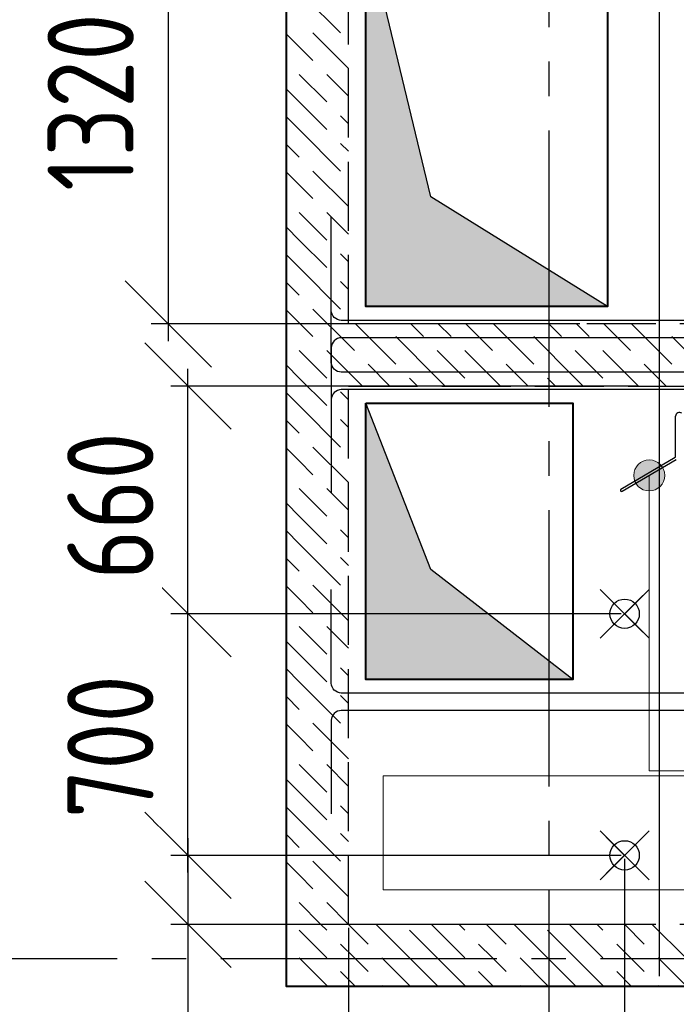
# Model space of a CAD drawing. Header units: millimetres. Extents: x 40580 to 1930067, y -240640 to 81020.
# Tile 521 of 656: x 1240193 to 1242095, y -221731 to -218878. Entities that reach past the tile are written whole.
import ezdxf

# ---------------------------------------------------------------- set-up
doc = ezdxf.new("R2010")
doc.units = ezdxf.units.MM
for name, pattern in [('______2', [270, 200, -70]), ('______5', [1100, 800, -100, 100, -100]), ('CENTER', [2, 1.25, -0.25, 0.25, -0.25])]:
    doc.linetypes.add(name, pattern=pattern)
doc.layers.add('ЖБ Стена верхний уровень', color=7, linetype='______2', true_color=0x656565)
for name, color, linetype, lineweight in [('Обрамление проемов стержнями', 7, 'Continuous', 25), ('Общий01', 7, 'Continuous', 13), ('ОСИ', 7, 'CENTER', 15), ('Основная', 7, 'Continuous', 40), ('Позиционная метка линия выноска', 7, 'Continuous', 13), ('Позиционная метка номер позиции', 7, 'Continuous', 13), ('Примечания', 7, 'Continuous', 13), ('Размерная линия_ общее', 7, 'Continuous', 25)]:
    doc.layers.add(name, color=color, linetype=linetype, lineweight=lineweight)
doc.layers.add('Тонкие', color=7, linetype='Continuous')
doc.layers.add('ФВ-2', color=7, linetype='Continuous')
doc.styles.add('GOST 2.304', font='isocpeur.ttf', dxfattribs={"width": 0.8})
doc.styles.add('GOST 2.304-81', font='txt')
doc.dimstyles.new('СПДС', dxfattribs={"dimscale": 125, "dimtxt": 250, "dimasz": 250, "dimexe": 50, "dimexo": 10, "dimgap": 100, "dimtad": 1, "dimdec": 0, "dimtxsty": 'GOST 2.304-81', "dimblk": 'OBLIQUE', "dimcen": 250, "dimdle": 50, "dimadec": 0, "dimazin": 2, "dimtfac": 0.75, "dimtdec": 0, "dimtmove": 1, "dimatfit": 3, "dimfxl": 1, "dimtfill": 1, "dimtolj": 1, "dimarcsym": 1})

# ---------------------------------------------------------------- blocks, each defined once
blk = doc.blocks.new('_OBLIQUE')
at = {"color": 0, "linetype": 'ByBlock'}
blk.add_line((-0.5, -0.5), (0.5, 0.5), dxfattribs=at)
blk = doc.blocks.new('*D17148')
at = {"layer": 'Defpoints', "color": 0}
for p in [(1240680.2, -220599.7), (1241945.4, -220599.7), (1241945.4, -221299.7)]:
    blk.add_point(p, dxfattribs=at)
at = {"layer": 'Тонкие', "color": 0, "lineweight": -2}
for p, q in [((1240680.2, -221349.7), (1240680.2, -220549.7)), ((1241935.4, -220599.7), (1240630.2, -220599.7)), ((1241935.4, -221299.7), (1240630.2, -221299.7))]:
    blk.add_line(p, q, dxfattribs=at)
at = {"layer": 'Тонкие', "color": 0, "lineweight": -2, "xscale": 250, "yscale": 250, "zscale": 250}
for p, rotation in [((1240680.2, -220599.7), 90), ((1240680.2, -221299.7), 270)]:
    blk.add_blockref('_OBLIQUE', p, dxfattribs=dict(at, rotation=rotation))
at = {"layer": 'Тонкие', "color": 0, "insert": (1240455.2, -220984.7), "char_height": 250, "attachment_point": 5, "rotation": 90, "style": 'GOST 2.304', "bg_fill": 3, "box_fill_scale": 1.1, "bg_fill_color": 256, "bg_fill_true_color": 13158600, "bg_fill_transparency": 0}
blk.add_mtext('\\A1;700', dxfattribs=at)
blk = doc.blocks.new('*D17149')
at = {"layer": 'Defpoints', "color": 0}
for p in [(1240680.2, -219939.7), (1241995.4, -219939.7), (1241945.4, -220599.7)]:
    blk.add_point(p, dxfattribs=at)
at = {"layer": 'Тонкие', "color": 0, "lineweight": -2}
for p, q in [((1240680.2, -220649.7), (1240680.2, -219889.7)), ((1241985.4, -219939.7), (1240630.2, -219939.7)), ((1241935.4, -220599.7), (1240630.2, -220599.7))]:
    blk.add_line(p, q, dxfattribs=at)
at = {"layer": 'Тонкие', "color": 0, "lineweight": -2, "xscale": 250, "yscale": 250, "zscale": 250}
for p, rotation in [((1240680.2, -219939.7), 90), ((1240680.2, -220599.7), 270)]:
    blk.add_blockref('_OBLIQUE', p, dxfattribs=dict(at, rotation=rotation))
at = {"layer": 'Тонкие', "color": 0, "insert": (1240455.2, -220287.2), "char_height": 250, "attachment_point": 5, "rotation": 90, "style": 'GOST 2.304', "bg_fill": 3, "box_fill_scale": 1.1, "bg_fill_color": 256, "bg_fill_true_color": 13158600, "bg_fill_transparency": 0}
blk.add_mtext('\\A1;660', dxfattribs=at)
blk = doc.blocks.new('*D17150')
at = {"layer": 'Defpoints', "color": 0}
for p in [(1241945.4, -221299.7), (1240680.2, -221499.7), (1241995.4, -221499.7)]:
    blk.add_point(p, dxfattribs=at)
at = {"layer": 'Тонкие', "color": 0, "lineweight": -2}
for p, q in [((1240680.2, -221249.7), (1240680.2, -221549.7)), ((1241935.4, -221299.7), (1240630.2, -221299.7)), ((1241985.4, -221499.7), (1240630.2, -221499.7)), ((1240680.2, -221499.7), (1240680.2, -222498.7))]:
    blk.add_line(p, q, dxfattribs=at)
at = {"layer": 'Тонкие', "color": 0, "lineweight": -2, "xscale": 250, "yscale": 250, "zscale": 250}
for p, rotation in [((1240680.2, -221299.7), 90), ((1240680.2, -221499.7), 270)]:
    blk.add_blockref('_OBLIQUE', p, dxfattribs=dict(at, rotation=rotation))
at = {"layer": 'Тонкие', "color": 0, "insert": (1240455.2, -222208.7), "char_height": 250, "attachment_point": 5, "rotation": 90, "style": 'GOST 2.304', "bg_fill": 3, "box_fill_scale": 1.1, "bg_fill_color": 256, "bg_fill_true_color": 13158600, "bg_fill_transparency": 0}
blk.add_mtext('\\A1;200', dxfattribs=at)
blk = doc.blocks.new('*D17288')
at = {"layer": 'Defpoints', "color": 0}
for p in [(1242175.4, -220754.7), (1242845.4, -221499.7), (1242845.4, -222775.3)]:
    blk.add_point(p, dxfattribs=at)
at = {"layer": 'Тонкие', "color": 0, "lineweight": -2}
for p, q in [((1242175.4, -220764.7), (1242175.4, -222825.3)), ((1242845.4, -221509.7), (1242845.4, -222825.3)), ((1242125.4, -222775.3), (1242895.4, -222775.3))]:
    blk.add_line(p, q, dxfattribs=at)
at = {"layer": 'Тонкие', "color": 0, "lineweight": -2, "xscale": 250, "yscale": 250, "zscale": 250, "rotation": 180}
blk.add_blockref('_OBLIQUE', (1242175.4, -222775.3), dxfattribs=at)
at = {"layer": 'Тонкие', "color": 0, "lineweight": -2, "xscale": 250, "yscale": 250, "zscale": 250}
blk.add_blockref('_OBLIQUE', (1242845.4, -222775.3), dxfattribs=at)
at = {"layer": 'Тонкие', "color": 0, "insert": (1242510.4, -222550.3), "char_height": 250, "attachment_point": 5, "style": 'GOST 2.304', "bg_fill": 3, "box_fill_scale": 1.1, "bg_fill_color": 256, "bg_fill_true_color": 13158600, "bg_fill_transparency": 0}
blk.add_mtext('\\A1;670', dxfattribs=at)
blk = doc.blocks.new('*D17289')
at = {"layer": 'Defpoints', "color": 0}
for p in [(1242175.4, -220754.7), (1241945.4, -221299.7), (1242175.4, -222775.3)]:
    blk.add_point(p, dxfattribs=at)
at = {"layer": 'Тонкие', "color": 0, "lineweight": -2}
for p, q in [((1242175.4, -220764.7), (1242175.4, -222825.3)), ((1241945.4, -221309.7), (1241945.4, -222825.3)), ((1242167.6, -222129.3), (1242060.4, -222775.3)), ((1242747.6, -222129.3), (1242167.6, -222129.3)), ((1241895.4, -222775.3), (1242225.4, -222775.3))]:
    blk.add_line(p, q, dxfattribs=at)
at = {"layer": 'Тонкие', "color": 0, "lineweight": -2, "xscale": 250, "yscale": 250, "zscale": 250, "rotation": 180}
blk.add_blockref('_OBLIQUE', (1241945.4, -222775.3), dxfattribs=at)
at = {"layer": 'Тонкие', "color": 0, "lineweight": -2, "xscale": 250, "yscale": 250, "zscale": 250}
blk.add_blockref('_OBLIQUE', (1242175.4, -222775.3), dxfattribs=at)
at = {"layer": 'Тонкие', "color": 0, "insert": (1242457.6, -221904.3), "char_height": 250, "attachment_point": 5, "style": 'GOST 2.304', "bg_fill": 3, "box_fill_scale": 1.1, "bg_fill_color": 256, "bg_fill_true_color": 13158600, "bg_fill_transparency": 0}
blk.add_mtext('\\A1;230', dxfattribs=at)
blk = doc.blocks.new('*D17290')
at = {"layer": 'Defpoints', "color": 0}
for p in [(1241945.4, -221299.7), (1241145.5, -221499.7), (1241945.4, -222775.3)]:
    blk.add_point(p, dxfattribs=at)
at = {"layer": 'Тонкие', "color": 0, "lineweight": -2}
for p, q in [((1241945.4, -221309.7), (1241945.4, -222825.3)), ((1241145.5, -221509.7), (1241145.5, -222825.3)), ((1241095.5, -222775.3), (1241995.4, -222775.3))]:
    blk.add_line(p, q, dxfattribs=at)
at = {"layer": 'Тонкие', "color": 0, "lineweight": -2, "xscale": 250, "yscale": 250, "zscale": 250, "rotation": 180}
blk.add_blockref('_OBLIQUE', (1241145.5, -222775.3), dxfattribs=at)
at = {"layer": 'Тонкие', "color": 0, "lineweight": -2, "xscale": 250, "yscale": 250, "zscale": 250}
blk.add_blockref('_OBLIQUE', (1241945.4, -222775.3), dxfattribs=at)
at = {"layer": 'Тонкие', "color": 0, "insert": (1241545.4, -222550.3), "char_height": 250, "attachment_point": 5, "style": 'GOST 2.304', "bg_fill": 3, "box_fill_scale": 1.1, "bg_fill_color": 256, "bg_fill_true_color": 13158600, "bg_fill_transparency": 0}
blk.add_mtext('\\A1;800', dxfattribs=at)
blk = doc.blocks.new('*D18141')
at = {"layer": 'Defpoints', "color": 0}
for p in [(1241975.3, -218439.7), (1240623.1, -219759.7), (1241826, -219759.7)]:
    blk.add_point(p, dxfattribs=at)
at = {"layer": 'Тонкие', "color": 0, "lineweight": -2}
for p, q in [((1240623.1, -218389.7), (1240623.1, -219809.7)), ((1241965.3, -218439.7), (1240573.1, -218439.7)), ((1241816, -219759.7), (1240573.1, -219759.7))]:
    blk.add_line(p, q, dxfattribs=at)
at = {"layer": 'Тонкие', "color": 0, "lineweight": -2, "xscale": 250, "yscale": 250, "zscale": 250}
for p, rotation in [((1240623.1, -218439.7), 90), ((1240623.1, -219759.7), 270)]:
    blk.add_blockref('_OBLIQUE', p, dxfattribs=dict(at, rotation=rotation))
at = {"layer": 'Тонкие', "color": 0, "insert": (1240398.1, -219117.2), "char_height": 250, "attachment_point": 5, "rotation": 90, "style": 'GOST 2.304', "bg_fill": 3, "box_fill_scale": 1.1, "bg_fill_color": 256, "bg_fill_true_color": 13158600, "bg_fill_transparency": 0}
blk.add_mtext('\\A1;1320', dxfattribs=at)

msp = doc.modelspace()

# ---------------------------------------------------------------- hatches: boundary and pattern name
at = {"layer": 'Позиционная метка номер позиции', "linetype": 'Continuous', "lineweight": 13, "transparency": 33554687}
for points in [[(1242055.5, -220176.2), (1241978.1, -220176.2), (1241971.8, -220198.7)], [(1242055.5, -220176.2), (1241971.8, -220198.7), (1242061.8, -220198.7)], [(1242039.3, -220160), (1241994.3, -220160), (1241978.1, -220176.2)], [(1242039.3, -220160), (1241978.1, -220176.2), (1242055.5, -220176.2)], [(1241994.3, -220160), (1242039.3, -220160), (1242016.8, -220153.7)], [(1242061.8, -220198.7), (1241971.8, -220198.7), (1241978.1, -220221.2)], [(1242061.8, -220198.7), (1241978.1, -220221.2), (1242055.5, -220221.2)], [(1242055.5, -220221.2), (1241978.1, -220221.2), (1241994.3, -220237.4)], [(1242055.5, -220221.2), (1241994.3, -220237.4), (1242039.3, -220237.4)], [(1242039.3, -220237.4), (1241994.3, -220237.4), (1242016.8, -220243.7)]]:
    msp.add_hatch(color=7, dxfattribs=at).paths.add_polyline_path(points)

# ---------------------------------------------------------------- linework, layer by layer
at = {"layer": 'ЖБ Стена верхний уровень', "color": 9, "linetype": 'Continuous', "lineweight": -3, "true_color": 0xc7c7c7, "transparency": 33554687}
msp.add_line((1242202.3, -219916.6), (1242082.3, -219796.6), dxfattribs=at)
at = {"layer": 'Общий01', "color": 7, "linetype": 'Continuous', "lineweight": -3, "transparency": 33554687}
for p, q in [((1242093.2, -220143.2), (1242093.2, -220027.3)), ((1241934.8, -220238.4), (1242091.4, -220146.3)), ((1241938.5, -220244.7), (1242095.1, -220152.7))]:
    msp.add_line(p, q, dxfattribs=at)
for centre, radius, start, end in [((1242104.2, -220027.3), 11, 52.9078, 180), ((1242089.5, -220143.2), 3.67, 300.447, 0), ((1241936.6, -220241.6), 3.67, 120.447, 300.447)]:
    msp.add_arc(centre, radius, start, end, dxfattribs=at)
at = {"layer": 'Позиционная метка номер позиции', "color": 7, "linetype": 'Continuous', "lineweight": 13, "transparency": 33554687}
for p, q in [((1242016.8, -220153.7), (1242016.8, -220153.7)), ((1242061.8, -220198.7), (1242061.8, -220198.7)), ((1242016.8, -220243.7), (1242016.8, -220243.7))]:
    msp.add_line(p, q, dxfattribs=at)
msp.add_circle((1242016.8, -220198.7), 45, dxfattribs=at)

# ---------------------------------------------------------------- dimensions: what is measured, and where the dimension line sits
at = {"layer": 'Тонкие'}
dim = msp.add_linear_dim(base=(1240680.2, -220599.7), p1=(1241945.4, -221299.7), p2=(1241945.4, -220599.7), angle=90, dimstyle='СПДС', override={"dimscale": 1, "dimtxsty": 'GOST 2.304'}, dxfattribs=at)
dim.commit()
dim.dimension.update_dxf_attribs({"geometry": '*D17148', "text_midpoint": (1240680.2, -220984.7), "dimtype": 160})
dim = msp.add_linear_dim(base=(1242845.4, -222775.3), p1=(1242175.4, -220754.7), p2=(1242845.4, -221499.7), dimstyle='СПДС', override={"dimscale": 1, "dimtxsty": 'GOST 2.304'}, dxfattribs=at)
dim.commit()
dim.dimension.update_dxf_attribs({"geometry": '*D17288', "text_midpoint": (1242510.4, -222775.3), "dimtype": 160})

# ---------------------------------------------------------------- next in the draw order: linework, layer by layer
at = {"layer": 'ЖБ Стена верхний уровень', "color": 9, "linetype": 'Continuous', "lineweight": -3, "true_color": 0xc7c7c7, "transparency": 33554687}
for p, q in [((1240965.4, -220759.6), (1241002.3, -220796.6)), ((1241145.4, -220779.7), (1241122.3, -220756.6)), ((1241002.3, -220796.6), (1241122.3, -220916.6)), ((1241122.3, -220836.6), (1241145.4, -220859.7)), ((1240965.4, -220839.6), (1241002.3, -220876.6)), ((1241002.3, -220956.6), (1240965.4, -220919.6)), ((1241042.3, -220916.6), (1241145.4, -221019.7)), ((1241042.3, -220996.6), (1241002.3, -220956.6)), ((1241002.3, -221036.6), (1241082.3, -221116.6)), ((1241082.3, -221036.6), (1241145.4, -221099.7)), ((1241002.3, -221116.6), (1240965.4, -221079.6))]:
    msp.add_line(p, q, dxfattribs=at)

# ---------------------------------------------------------------- next in the draw order: dimensions: what is measured, and where the dimension line sits
at = {"layer": 'Тонкие'}
for base, p1, p2, picture, middle in [((1240680.2, -219939.7), (1241945.4, -220599.7), (1241995.4, -219939.7), '*D17149', (1240680.2, -220287.2)), ((1240680.2, -221499.7), (1241945.4, -221299.7), (1241995.4, -221499.7), '*D17150', (1240740.4, -222208.7))]:
    dim = msp.add_linear_dim(base=base, p1=p1, p2=p2, angle=90, dimstyle='СПДС', override={"dimscale": 1, "dimtxsty": 'GOST 2.304'}, dxfattribs=at)
    dim.commit()
    dim.dimension.update_dxf_attribs({"geometry": picture, "text_midpoint": middle, "dimtype": 160})

# ---------------------------------------------------------------- next in the draw order: hatches: boundary and pattern name
at = {"layer": 'ФВ-2'}
h = msp.add_hatch(color=256, dxfattribs=at)
h.dxf.hatch_style = 1
h.paths.add_polyline_path([(1241215.4, -220041), (1241215.4, -220789.7), (1241795.4, -220789.7), (1241383.5, -220471.3)])
h.paths.add_polyline_path([(1241195.4, -220789.7), (1241215.4, -220789.7), (1241215.4, -220041), (1241195.4, -219989.7)])

# ---------------------------------------------------------------- next in the draw order: linework, layer by layer
msp.add_circle((1241945.4, -220599.7), 42.5)
at = {"layer": 'ЖБ Стена верхний уровень', "color": 9, "linetype": 'Continuous', "lineweight": -3, "true_color": 0xc7c7c7, "transparency": 33554687}
for p, q in [((1242065.5, -219939.7), (1242002.3, -219876.6)), ((1241002.3, -219916.6), (1241082.3, -219996.6)), ((1241145.4, -219899.7), (1241185.5, -219939.7)), ((1241322.3, -219916.6), (1241345.5, -219939.7)), ((1241402.3, -219916.6), (1241425.5, -219939.7)), ((1241722.3, -219916.6), (1241745.5, -219939.7)), ((1241802.3, -219916.6), (1241825.5, -219939.7)), ((1240965.4, -219959.6), (1241002.3, -219996.6)), ((1241145.4, -219979.7), (1241122.3, -219956.6)), ((1241002.3, -219996.6), (1241122.3, -220116.6)), ((1241122.3, -220036.6), (1241145.4, -220059.7)), ((1240965.4, -220039.6), (1241002.3, -220076.6)), ((1241002.3, -220156.6), (1240965.4, -220119.6)), ((1241042.3, -220116.6), (1241145.4, -220219.7)), ((1241042.3, -220196.6), (1241002.3, -220156.6)), ((1241002.3, -220236.6), (1241082.3, -220316.6)), ((1241082.3, -220236.6), (1241145.4, -220299.7)), ((1241002.3, -220316.6), (1240965.4, -220279.6)), ((1241002.3, -220316.6), (1241082.3, -220396.6)), ((1240965.4, -220359.6), (1241002.3, -220396.6)), ((1241145.4, -220379.7), (1241122.3, -220356.6)), ((1241002.3, -220396.6), (1241122.3, -220516.6)), ((1241122.3, -220436.6), (1241145.4, -220459.7)), ((1240965.4, -220439.6), (1241002.3, -220476.6)), ((1241002.3, -220556.6), (1240965.4, -220519.6)), ((1241042.3, -220516.6), (1241145.4, -220619.7)), ((1241042.3, -220596.6), (1241002.3, -220556.6)), ((1241002.3, -220636.6), (1241082.3, -220716.6)), ((1241082.3, -220636.6), (1241145.4, -220699.7)), ((1241002.3, -220716.6), (1240965.4, -220679.6)), ((1241002.3, -220716.6), (1241082.3, -220796.6)), ((1241002.3, -221116.6), (1241082.3, -221196.6)), ((1240965.4, -221159.6), (1241002.3, -221196.6)), ((1241145.4, -221179.7), (1241122.3, -221156.6)), ((1241122.3, -221236.6), (1241145.4, -221259.7)), ((1240965.4, -221239.6), (1241002.3, -221276.6)), ((1241002.3, -221356.6), (1240965.4, -221319.6))]:
    msp.add_line(p, q, dxfattribs=at)
at = {"layer": 'ЖБ Стена верхний уровень', "color": 251, "linetype": '______2', "lineweight": -3, "true_color": 0x656565, "transparency": 33554687}
msp.add_line((1241145.4, -219939.7), (1242845.4, -219939.7), dxfattribs=at)
at = {"layer": 'Обрамление проемов стержнями', "color": 7, "linetype": 'Continuous', "lineweight": 25, "transparency": 33554687}
msp.add_lwpolyline([(1242995.4, -219949.7), (1241124.1, -219949.7), (1241118.8, -219950.5), (1241113.3, -219952.3), (1241108.3, -219955.1), (1241104.2, -219958.5), (1241100.7, -219962.6), (1241097.9, -219967.7), (1241096.1, -219973.1), (1241095.4, -219978.4), (1241095.4, -220249.7)], dxfattribs=at)
msp.add_lwpolyline([(1242995.4, -219949.7), (1241124.1, -219949.7), (1241118.8, -219950.5), (1241113.3, -219952.3), (1241108.3, -219955.1), (1241104.2, -219958.5), (1241100.7, -219962.6), (1241097.9, -219967.7), (1241096.1, -219973.1), (1241095.4, -219978.4), (1241095.4, -220249.7)], dxfattribs=at)
msp.add_lwpolyline([(1242995.4, -219949.7), (1241124.1, -219949.7), (1241118.8, -219950.5), (1241113.3, -219952.3), (1241108.3, -219955.1), (1241104.2, -219958.5), (1241100.7, -219962.6), (1241097.9, -219967.7), (1241096.1, -219973.1), (1241095.4, -219978.4), (1241095.4, -220249.7)], dxfattribs=at)
msp.add_lwpolyline([(1242995.4, -219949.7), (1241124.1, -219949.7), (1241118.8, -219950.5), (1241113.3, -219952.3), (1241108.3, -219955.1), (1241104.2, -219958.5), (1241100.7, -219962.6), (1241097.9, -219967.7), (1241096.1, -219973.1), (1241095.4, -219978.4), (1241095.4, -220249.7)], dxfattribs=at)
at = {"layer": 'Основная', "transparency": 33554687}
msp.add_lwpolyline([(1241195.4, -219989.7), (1241795.4, -219989.7), (1241795.4, -220789.7), (1241195.4, -220789.7)], close=True, dxfattribs=at)
at = {"layer": 'Примечания', "color": 7, "linetype": 'Continuous', "lineweight": 13, "transparency": 33554687}
for p, q in [((1242016.1, -220529), (1241874.7, -220670.5)), ((1242016.1, -220670.5), (1241874.7, -220529))]:
    msp.add_line(p, q, dxfattribs=at)
at = {"layer": 'Размерная линия_ общее', "color": 7, "linetype": 'Continuous', "lineweight": 18, "transparency": 33554687}
for p, q in [((1241998.4, -220546.7), (1241892.3, -220652.8)), ((1241998.4, -220652.8), (1241892.3, -220546.7))]:
    msp.add_line(p, q, dxfattribs=at)
at = {"layer": 'Тонкие'}
for p, q in [((1241383.5, -220471.3), (1241195.4, -219989.7)), ((1241795.4, -220789.7), (1241383.5, -220471.3))]:
    msp.add_line(p, q, dxfattribs=at)

# ---------------------------------------------------------------- next in the draw order: dimensions: what is measured, and where the dimension line sits
dim = msp.add_linear_dim(base=(1240623.1, -219759.7), p1=(1241975.3, -218439.7), p2=(1241826, -219759.7), angle=270, dimstyle='СПДС', override={"dimscale": 1, "dimtxsty": 'GOST 2.304'}, dxfattribs=at)
dim.commit()
dim.dimension.update_dxf_attribs({"geometry": '*D18141', "text_midpoint": (1240623.1, -219117.2), "dimtype": 160})
dim = msp.add_linear_dim(base=(1242175.4, -222775.3), p1=(1241945.4, -221299.7), p2=(1242175.4, -220754.7), dimstyle='СПДС', override={"dimscale": 1, "dimtxsty": 'GOST 2.304'}, dxfattribs=at)
dim.commit()
dim.dimension.update_dxf_attribs({"geometry": '*D17289', "text_midpoint": (1242267.6, -222129.3), "dimtype": 160})

# ---------------------------------------------------------------- next in the draw order: hatches: boundary and pattern name
at = {"layer": 'ФВ-2'}
h = msp.add_hatch(color=256, dxfattribs=at)
h.dxf.hatch_style = 1
h.paths.add_polyline_path([(1241289.4, -219000.5), (1241383.5, -219391.3), (1241895.4, -219709.7), (1241215.4, -219709.7)])
h.paths.add_polyline_path([(1241289.4, -219000.5), (1241215.4, -219709.7), (1241195.4, -219709.7), (1241195.4, -218609.7)])

# ---------------------------------------------------------------- next in the draw order: linework, layer by layer
at = {"layer": 'ЖБ Стена верхний уровень', "color": 251, "linetype": '______2', "lineweight": -3, "true_color": 0x656565, "transparency": 33554687}
for p, q in [((1240965.4, -217099.7), (1240965.4, -221499.7)), ((1241145.4, -219759.7), (1241145.4, -217099.7)), ((1242845.4, -219759.7), (1241145.4, -219759.7))]:
    msp.add_line(p, q, dxfattribs=at)
at = {"layer": 'ЖБ Стена верхний уровень', "color": 9, "linetype": 'Continuous', "lineweight": -3, "true_color": 0xc7c7c7, "transparency": 33554687}
for p, q in [((1241002.3, -218796.6), (1241122.3, -218916.6)), ((1241002.3, -218956.6), (1240965.4, -218919.6)), ((1241042.3, -218916.6), (1241145.4, -219019.7)), ((1241042.3, -218996.6), (1241002.3, -218956.6)), ((1241002.3, -219036.6), (1241082.3, -219116.6)), ((1241082.3, -219036.6), (1241145.4, -219099.7)), ((1241002.3, -219116.6), (1240965.4, -219079.6)), ((1241002.3, -219116.6), (1241082.3, -219196.6)), ((1240965.4, -219159.6), (1241002.3, -219196.6)), ((1241145.4, -219179.7), (1241122.3, -219156.6)), ((1241002.3, -219196.6), (1241122.3, -219316.6)), ((1241122.3, -219236.6), (1241145.4, -219259.6)), ((1240965.4, -219239.6), (1241002.3, -219276.6)), ((1241002.3, -219356.6), (1240965.4, -219319.6)), ((1241042.3, -219316.6), (1241145.4, -219419.7)), ((1241042.3, -219396.6), (1241002.3, -219356.6)), ((1241002.3, -219436.6), (1241082.3, -219516.6)), ((1241082.3, -219436.6), (1241145.4, -219499.7)), ((1241002.3, -219516.6), (1240965.4, -219479.6)), ((1241002.3, -219516.6), (1241082.3, -219596.6)), ((1240965.4, -219559.6), (1241002.3, -219596.6)), ((1241145.4, -219579.7), (1241122.3, -219556.6)), ((1241002.3, -219596.6), (1241122.3, -219716.6)), ((1241122.3, -219636.6), (1241145.4, -219659.7)), ((1240965.4, -219639.6), (1241002.3, -219676.6)), ((1241002.3, -219756.6), (1240965.4, -219719.6)), ((1241042.3, -219716.6), (1241145.4, -219819.7)), ((1241042.3, -219796.6), (1241002.3, -219756.6)), ((1241165.5, -219759.7), (1241282.3, -219876.6)), ((1241325.5, -219759.7), (1241362.3, -219796.6)), ((1241442.3, -219796.6), (1241405.5, -219759.7)), ((1241485.5, -219759.7), (1241562.3, -219836.6)), ((1241565.5, -219759.7), (1241682.3, -219876.6)), ((1241725.5, -219759.7), (1241762.3, -219796.6)), ((1241842.3, -219796.6), (1241805.5, -219759.7)), ((1241885.5, -219759.7), (1241962.3, -219836.6)), ((1241965.5, -219759.7), (1242082.3, -219876.6)), ((1241402.3, -219916.6), (1241282.3, -219796.6)), ((1241802.3, -219916.6), (1241682.3, -219796.6)), ((1241002.3, -219836.6), (1241082.3, -219916.6)), ((1241082.3, -219836.6), (1241145.4, -219899.7)), ((1241145.4, -219819.7), (1241162.3, -219836.6)), ((1241402.3, -219836.6), (1241482.3, -219916.6)), ((1241482.3, -219836.6), (1241585.5, -219939.7)), ((1241802.3, -219836.6), (1241882.3, -219916.6)), ((1241882.3, -219836.6), (1241985.5, -219939.7)), ((1241002.3, -219916.6), (1240965.4, -219879.6)), ((1241265.5, -219939.7), (1241202.3, -219876.6)), ((1241665.5, -219939.7), (1241602.3, -219876.6))]:
    msp.add_line(p, q, dxfattribs=at)
at = {"layer": 'Обрамление проемов стержнями', "color": 7, "linetype": 'Continuous', "lineweight": 25, "transparency": 33554687}
for points in [[(1242995.4, -219749.7), (1241124.1, -219749.7), (1241118.8, -219749), (1241113.3, -219747.2), (1241108.3, -219744.4), (1241104.2, -219740.9), (1241100.7, -219736.8), (1241097.9, -219731.8), (1241096.1, -219726.4), (1241095.4, -219721), (1241095.4, -219449.7)], [(1242995.4, -219749.7), (1241124.1, -219749.7), (1241118.8, -219749), (1241113.3, -219747.2), (1241108.3, -219744.4), (1241104.2, -219740.9), (1241100.7, -219736.8), (1241097.9, -219731.8), (1241096.1, -219726.4), (1241095.4, -219721), (1241095.4, -219449.7)], [(1242995.4, -219749.7), (1241124.1, -219749.7), (1241118.8, -219749), (1241113.3, -219747.2), (1241108.3, -219744.4), (1241104.2, -219740.9), (1241100.7, -219736.8), (1241097.9, -219731.8), (1241096.1, -219726.4), (1241095.4, -219721), (1241095.4, -219449.7)], [(1242995.4, -219749.7), (1241124.1, -219749.7), (1241118.8, -219749), (1241113.3, -219747.2), (1241108.3, -219744.4), (1241104.2, -219740.9), (1241100.7, -219736.8), (1241097.9, -219731.8), (1241096.1, -219726.4), (1241095.4, -219721), (1241095.4, -219449.7)], [(1242995.4, -219899.7), (1241124.1, -219899.7), (1241118.8, -219899), (1241113.3, -219897.2), (1241108.3, -219894.4), (1241104.2, -219891), (1241100.7, -219886.8), (1241097.9, -219881.8), (1241096.1, -219876.4), (1241095.4, -219871.1), (1241095.4, -219599.7)], [(1242995.4, -219899.7), (1241124.1, -219899.7), (1241118.8, -219899), (1241113.3, -219897.2), (1241108.3, -219894.4), (1241104.2, -219891), (1241100.7, -219886.8), (1241097.9, -219881.8), (1241096.1, -219876.4), (1241095.4, -219871.1), (1241095.4, -219599.7)], [(1242995.4, -219899.7), (1241124.1, -219899.7), (1241118.8, -219899), (1241113.3, -219897.2), (1241108.3, -219894.4), (1241104.2, -219891), (1241100.7, -219886.8), (1241097.9, -219881.8), (1241096.1, -219876.4), (1241095.4, -219871.1), (1241095.4, -219599.7)], [(1242995.4, -219899.7), (1241124.1, -219899.7), (1241118.8, -219899), (1241113.3, -219897.2), (1241108.3, -219894.4), (1241104.2, -219891), (1241100.7, -219886.8), (1241097.9, -219881.8), (1241096.1, -219876.4), (1241095.4, -219871.1), (1241095.4, -219599.7)], [(1242995.4, -219799.7), (1241124.1, -219799.7), (1241118.8, -219800.5), (1241113.3, -219802.3), (1241108.3, -219805.1), (1241104.2, -219808.5), (1241100.7, -219812.6), (1241097.9, -219817.6), (1241096.1, -219823.1), (1241095.4, -219828.4), (1241095.4, -220099.7)], [(1242995.4, -219799.7), (1241124.1, -219799.7), (1241118.8, -219800.5), (1241113.3, -219802.3), (1241108.3, -219805.1), (1241104.2, -219808.5), (1241100.7, -219812.6), (1241097.9, -219817.6), (1241096.1, -219823.1), (1241095.4, -219828.4), (1241095.4, -220099.7)], [(1242995.4, -219799.7), (1241124.1, -219799.7), (1241118.8, -219800.5), (1241113.3, -219802.3), (1241108.3, -219805.1), (1241104.2, -219808.5), (1241100.7, -219812.6), (1241097.9, -219817.6), (1241096.1, -219823.1), (1241095.4, -219828.4), (1241095.4, -220099.7)], [(1242995.4, -219799.7), (1241124.1, -219799.7), (1241118.8, -219800.5), (1241113.3, -219802.3), (1241108.3, -219805.1), (1241104.2, -219808.5), (1241100.7, -219812.6), (1241097.9, -219817.6), (1241096.1, -219823.1), (1241095.4, -219828.4), (1241095.4, -220099.7)], [(1242995.4, -220829.7), (1241124.1, -220829.7), (1241118.8, -220829), (1241113.3, -220827.2), (1241108.3, -220824.4), (1241104.2, -220820.9), (1241100.7, -220816.8), (1241097.9, -220811.8), (1241096.1, -220806.4), (1241095.4, -220801), (1241095.4, -220529.7)], [(1242995.4, -220829.7), (1241124.1, -220829.7), (1241118.8, -220829), (1241113.3, -220827.2), (1241108.3, -220824.4), (1241104.2, -220820.9), (1241100.7, -220816.8), (1241097.9, -220811.8), (1241096.1, -220806.4), (1241095.4, -220801), (1241095.4, -220529.7)], [(1242995.4, -220829.7), (1241124.1, -220829.7), (1241118.8, -220829), (1241113.3, -220827.2), (1241108.3, -220824.4), (1241104.2, -220820.9), (1241100.7, -220816.8), (1241097.9, -220811.8), (1241096.1, -220806.4), (1241095.4, -220801), (1241095.4, -220529.7)], [(1242995.4, -220829.7), (1241124.1, -220829.7), (1241118.8, -220829), (1241113.3, -220827.2), (1241108.3, -220824.4), (1241104.2, -220820.9), (1241100.7, -220816.8), (1241097.9, -220811.8), (1241096.1, -220806.4), (1241095.4, -220801), (1241095.4, -220529.7)], [(1242995.4, -220879.7), (1241124.1, -220879.7), (1241118.8, -220880.5), (1241113.3, -220882.3), (1241108.3, -220885.1), (1241104.2, -220888.5), (1241100.7, -220892.6), (1241097.9, -220897.6), (1241096.1, -220903.1), (1241095.4, -220908.4), (1241095.4, -221179.7)], [(1242995.4, -220879.7), (1241124.1, -220879.7), (1241118.8, -220880.5), (1241113.3, -220882.3), (1241108.3, -220885.1), (1241104.2, -220888.5), (1241100.7, -220892.6), (1241097.9, -220897.6), (1241096.1, -220903.1), (1241095.4, -220908.4), (1241095.4, -221179.7)], [(1242995.4, -220879.7), (1241124.1, -220879.7), (1241118.8, -220880.5), (1241113.3, -220882.3), (1241108.3, -220885.1), (1241104.2, -220888.5), (1241100.7, -220892.6), (1241097.9, -220897.6), (1241096.1, -220903.1), (1241095.4, -220908.4), (1241095.4, -221179.7)], [(1242995.4, -220879.7), (1241124.1, -220879.7), (1241118.8, -220880.5), (1241113.3, -220882.3), (1241108.3, -220885.1), (1241104.2, -220888.5), (1241100.7, -220892.6), (1241097.9, -220897.6), (1241096.1, -220903.1), (1241095.4, -220908.4), (1241095.4, -221179.7)]]:
    msp.add_lwpolyline(points, dxfattribs=at)
at = {"layer": 'Основная', "transparency": 33554687}
msp.add_lwpolyline([(1241195.4, -218609.7), (1241895.4, -218609.7), (1241895.4, -219709.7), (1241195.4, -219709.7)], close=True, dxfattribs=at)
at = {"layer": 'Позиционная метка номер позиции', "color": 7, "linetype": 'Continuous', "lineweight": 13, "transparency": 33554687}
msp.add_lwpolyline([(1242016.8, -220198.7), (1242016.8, -221054.7), (1247455.4, -221054.7)], dxfattribs=at)
at = {"layer": 'Тонкие'}
for p, q in [((1241383.5, -219391.3), (1241195.4, -218609.7)), ((1241895.4, -219709.7), (1241383.5, -219391.3))]:
    msp.add_line(p, q, dxfattribs=at)

# ---------------------------------------------------------------- next in the draw order: dimensions: what is measured, and where the dimension line sits
dim = msp.add_linear_dim(base=(1241945.4, -222775.3), p1=(1241145.5, -221499.7), p2=(1241945.4, -221299.7), dimstyle='СПДС', override={"dimscale": 1, "dimtxsty": 'GOST 2.304'}, dxfattribs=at)
dim.commit()
dim.dimension.update_dxf_attribs({"geometry": '*D17290', "text_midpoint": (1241545.4, -222550.3)})

# ---------------------------------------------------------------- next in the draw order: linework, layer by layer
msp.add_circle((1241945.4, -221299.7), 42.5)
at = {"layer": 'ЖБ Стена верхний уровень', "color": 251, "linetype": '______2', "lineweight": -3, "true_color": 0x656565, "transparency": 33554687}
for p, q in [((1241145.4, -221499.7), (1241145.4, -219939.7)), ((1242845.4, -221499.7), (1241145.4, -221499.7)), ((1240965.4, -221679.7), (1241145.4, -221679.7)), ((1241145.4, -221679.7), (1242845.4, -221679.7))]:
    msp.add_line(p, q, dxfattribs=at)
at = {"layer": 'ЖБ Стена верхний уровень', "color": 9, "linetype": 'Continuous', "lineweight": -3, "true_color": 0xc7c7c7, "transparency": 33554687}
for p, q in [((1241002.3, -221196.6), (1241122.3, -221316.6)), ((1241042.3, -221316.6), (1241145.4, -221419.7)), ((1241042.3, -221396.6), (1241002.3, -221356.6)), ((1241002.3, -221436.6), (1241065.5, -221499.7)), ((1241082.3, -221436.6), (1241145.4, -221499.7)), ((1241002.3, -221516.6), (1241082.3, -221596.6)), ((1241065.5, -221499.7), (1241082.3, -221516.6)), ((1241145.5, -221499.7), (1241202.3, -221556.6)), ((1241322.3, -221596.6), (1241225.5, -221499.7)), ((1241322.3, -221516.6), (1241402.3, -221596.6)), ((1241402.3, -221516.6), (1241385.5, -221499.7)), ((1241402.3, -221516.6), (1241482.3, -221596.6)), ((1241465.5, -221499.7), (1241482.3, -221516.6)), ((1241545.5, -221499.7), (1241602.3, -221556.6)), ((1241722.3, -221596.6), (1241625.5, -221499.7)), ((1241722.3, -221516.6), (1241802.3, -221596.6)), ((1241802.3, -221516.6), (1241785.5, -221499.7)), ((1241802.3, -221516.6), (1241882.3, -221596.6)), ((1241865.5, -221499.7), (1241882.3, -221516.6)), ((1241945.5, -221499.7), (1242002.3, -221556.6)), ((1242122.3, -221596.6), (1242025.5, -221499.7)), ((1241162.3, -221596.6), (1241122.3, -221556.6)), ((1241562.3, -221596.6), (1241522.3, -221556.6)), ((1241962.3, -221596.6), (1241922.3, -221556.6)), ((1241002.3, -221596.6), (1241085.5, -221679.7)), ((1241202.3, -221636.6), (1241162.3, -221596.6)), ((1241242.3, -221596.6), (1241322.3, -221676.6)), ((1241322.3, -221596.6), (1241402.3, -221676.6)), ((1241402.3, -221596.6), (1241485.5, -221679.7)), ((1241602.3, -221636.6), (1241562.3, -221596.6)), ((1241642.3, -221596.6), (1241722.3, -221676.6)), ((1241722.3, -221596.6), (1241802.3, -221676.6)), ((1241802.3, -221596.6), (1241885.5, -221679.7)), ((1242002.3, -221636.6), (1241962.3, -221596.6)), ((1242042.3, -221596.6), (1242122.3, -221676.6)), ((1241122.3, -221636.6), (1241165.5, -221679.7)), ((1241522.3, -221636.6), (1241565.5, -221679.7)), ((1241922.3, -221636.6), (1241965.5, -221679.7)), ((1241242.3, -221676.6), (1241245.5, -221679.7)), ((1241642.3, -221676.6), (1241645.5, -221679.7)), ((1242042.3, -221676.6), (1242045.5, -221679.7))]:
    msp.add_line(p, q, dxfattribs=at)
at = {"layer": 'Обрамление проемов стержнями', "color": 7, "linetype": 'Continuous', "lineweight": 25, "transparency": 33554687}
msp.add_line((1242045.4, -216949.7), (1242045.4, -221649.7), dxfattribs=at)
msp.add_line((1242045.4, -216949.7), (1242045.4, -221649.7), dxfattribs=at)
msp.add_line((1242045.4, -216949.7), (1242045.4, -221649.7), dxfattribs=at)
msp.add_line((1242045.4, -216949.7), (1242045.4, -221649.7), dxfattribs=at)
at = {"layer": 'ОСИ', "color": 8, "linetype": '______5', "lineweight": -3, "transparency": 33554687}
for p, q in [((1241725.4, -214799.7), (1241725.4, -224299.7)), ((1266875.4, -221599.7), (1235315.4, -221599.7))]:
    msp.add_line(p, q, dxfattribs=at)
at = {"layer": 'Основная'}
msp.add_lwpolyline([(1240965.4, -216919.7), (1243025.4, -216919.7), (1243025.4, -221679.7), (1240965.4, -221679.7)], close=True, dxfattribs=at)
at = {"layer": 'Позиционная метка линия выноска', "color": 251, "linetype": 'Continuous', "lineweight": 13, "true_color": 0x494949, "transparency": 33554687}
msp.add_lwpolyline([(1242745.4, -217326.4), (1242745.4, -221399.7), (1241245.4, -221399.7), (1241245.4, -221069.7), (1242175.4, -221069.7)], dxfattribs=at)
at = {"layer": 'Примечания', "color": 7, "linetype": 'Continuous', "lineweight": 13, "transparency": 33554687}
for p, q in [((1242016.1, -221229), (1241874.7, -221370.4)), ((1242016.1, -221370.4), (1241874.7, -221229))]:
    msp.add_line(p, q, dxfattribs=at)
at = {"layer": 'Размерная линия_ общее', "color": 7, "linetype": 'Continuous', "lineweight": 18, "transparency": 33554687}
for p, q in [((1241998.4, -221246.6), (1241892.3, -221352.7)), ((1241998.4, -221352.7), (1241892.3, -221246.6))]:
    msp.add_line(p, q, dxfattribs=at)

doc.saveas('drawing.dxf')
